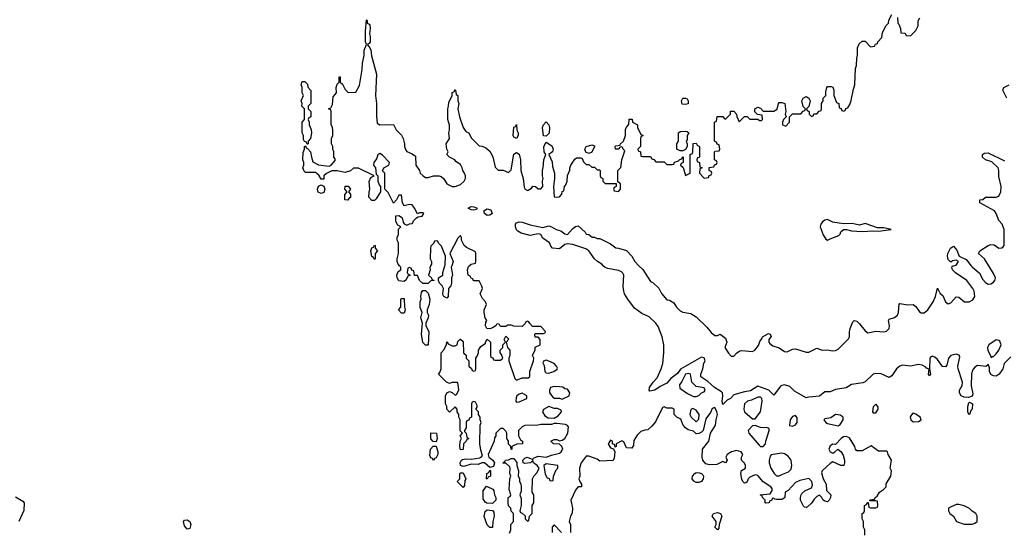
# Model space of a CAD drawing. Header units: inches. Extents: x 2601469 to 2753575, y 449403 to 582909.
# Tile 262 of 350: x 2667941 to 2675290, y 518011 to 521835. Entities that reach past the tile are written whole.
import ezdxf

# ---------------------------------------------------------------- set-up
doc = ezdxf.new("R2010")
doc.units = ezdxf.units.IN
doc.header["$MEASUREMENT"] = 0
for name, color, linetype in [('C6561', 7, 'Continuous'), ('C6571', 7, 'Continuous'), ('C6572', 7, 'Continuous')]:
    doc.layers.add(name, color=color, linetype=linetype)

msp = doc.modelspace()

# ---------------------------------------------------------------- linework, layer by layer
at = {"layer": 'C6561', "color": 4, "elevation": 8}
msp.add_lwpolyline([(2667910, 518274), (2667963.6, 518243.6), (2667974, 518230), (2667972.7, 518172.7), (2667934, 518090)], dxfattribs=at)
msp.add_lwpolyline([(2669190, 518034), (2669170, 518059), (2669164.5, 518090), (2669170, 518101), (2669190, 518104), (2669210.4, 518090.4), (2669219.1, 518070), (2669210, 518038)], close=True, dxfattribs=at)
at = {"layer": 'C6571', "color": 4}
for points, elevation in [([(2671008, 520000), (2671002, 519990), (2671004.7, 519970), (2670992, 519930), (2671014, 519910), (2671018, 519898), (2671034, 519890), (2671010, 519886), (2670990, 519868), (2670950, 519866), (2670926, 519890), (2670910, 519926), (2670887.3, 519927.3), (2670882, 519962), (2670867.3, 519967.3), (2670862, 519982), (2670850, 519986), (2670838, 519982), (2670834, 519950), (2670838, 519938), (2670852.7, 519932.7), (2670852.7, 519927.3), (2670838, 519922), (2670825.4, 519894.6), (2670810, 519882), (2670770, 519888), (2670759, 519910), (2670755.3, 519930), (2670764.7, 519955.3), (2670786, 519970), (2670786, 519990), (2670776, 520000)], 8), ([(2671596.4, 518003.6), (2671606, 518030), (2671606, 518070), (2671626, 518090), (2671626, 518150), (2671608.4, 518168.4), (2671606, 518190), (2671588.4, 518208.4), (2671586, 518230), (2671586, 518270), (2671602, 518278), (2671606, 518290), (2671595.3, 518330), (2671598, 518410), (2671606, 518430), (2671598, 518450), (2671602, 518490), (2671599, 518499), (2671570, 518526), (2671550, 518526), (2671546, 518530), (2671562, 518538), (2671566, 518550), (2671590, 518551.3), (2671610, 518562), (2671630, 518562), (2671651.6, 518531.6), (2671652, 518510), (2671664.7, 518470), (2671662, 518430), (2671671.1, 518411.1), (2671671.6, 518391.6), (2671682, 518370), (2671684.7, 518350), (2671683.6, 518316.4), (2671674, 518290), (2671683.6, 518263.6), (2671684.7, 518210), (2671674, 518170), (2671678, 518158), (2671690, 518154), (2671712.7, 518132.7), (2671714, 518110), (2671730, 518094), (2671742, 518098), (2671746, 518130), (2671766, 518150), (2671766, 518210), (2671778, 518230), (2671778, 518290), (2671766, 518310), (2671768, 518410), (2671778, 518430), (2671803.1, 518456.9), (2671818, 518490), (2671804, 518510), (2671775.3, 518530), (2671770, 518546), (2671754, 518530), (2671710, 518524), (2671698, 518530), (2671695.3, 518550), (2671710, 518564.7), (2671729.3, 518570.7), (2671770, 518554), (2671775.3, 518564.7), (2671810, 518579.1), (2671870, 518570.8), (2671910, 518586.8), (2671970, 518601), (2671982, 518610), (2671994, 518630), (2671988, 518650), (2671970, 518668), (2671926, 518670), (2671906, 518690), (2671930, 518702), (2671950, 518702), (2671970, 518692), (2671990, 518698), (2672010, 518711.3), (2672032.7, 518750), (2672036.4, 518796.4), (2672028.4, 518808.4), (2672014.6, 518814.6), (2671950, 518822), (2671930, 518822), (2671910, 518815.3), (2671830, 518815.3), (2671808.9, 518808.9), (2671710, 518808), (2671690, 518798), (2671664.7, 518770), (2671664.7, 518730), (2671679.6, 518699.6), (2671694, 518690), (2671694, 518670), (2671651.6, 518668.4), (2671623.6, 518656.4), (2671614, 518650), (2671614, 518630), (2671610, 518628), (2671606, 518650), (2671588.4, 518668.4), (2671588, 518690), (2671578, 518710), (2671578, 518750), (2671570, 518766), (2671550, 518786), (2671530, 518786), (2671494, 518750), (2671494, 518730), (2671483.6, 518716.4), (2671482, 518690), (2671438, 518590), (2671442, 518570), (2671472, 518550), (2671484.7, 518530), (2671478, 518502), (2671450, 518495.3), (2671410, 518528), (2671390, 518528), (2671363.6, 518516.4), (2671310, 518518), (2671263.1, 518503.1), (2671250, 518502), (2671230, 518508), (2671228, 518530), (2671238, 518550), (2671245.2, 518554.8), (2671270, 518558.8), (2671310, 518556), (2671374.6, 518565.4), (2671386, 518570), (2671395.3, 518584.7), (2671383.1, 518623.1), (2671375.3, 518670), (2671378, 518810), (2671386, 518830), (2671378, 518850), (2671378, 518870), (2671366, 518890), (2671366, 518910), (2671346, 518930), (2671356.4, 518943.6), (2671356.4, 518956.4), (2671342, 518982), (2671330, 518986), (2671318, 518982), (2671314, 518970), (2671314, 518870), (2671298, 518862), (2671292.7, 518847.3), (2671278, 518842), (2671274, 518830), (2671274, 518790), (2671262, 518770), (2671262, 518762), (2671274, 518750), (2671278, 518718), (2671294, 518710), (2671278, 518702), (2671274, 518690), (2671254, 518670), (2671251.1, 518628.9), (2671230, 518626), (2671226, 518650), (2671228, 518690), (2671238, 518710), (2671228, 518730), (2671246, 518750), (2671228.9, 518768.9), (2671228.7, 518850), (2671218, 518870), (2671218, 518890), (2671206, 518910), (2671206, 518930), (2671190, 518946), (2671150, 518906), (2671128, 518930), (2671128, 518950), (2671118, 518970), (2671118, 519030), (2671128, 519050), (2671150, 519062), (2671170, 519054), (2671190, 519034), (2671202, 519038), (2671218, 519070), (2671214.6, 519114.6), (2671208, 519128), (2671170, 519128.7), (2671150, 519122), (2671126, 519130), (2671066, 519190), (2671076.4, 519203.6), (2671086, 519230), (2671086, 519350), (2671110, 519374), (2671127.3, 519412.7), (2671130, 519432), (2671138, 519418), (2671170, 519402), (2671190, 519402), (2671206, 519410), (2671210, 519434), (2671228.4, 519451.6), (2671231.6, 519451.6), (2671250, 519434), (2671254, 519350), (2671272.7, 519332.7), (2671274, 519310), (2671294, 519290), (2671294, 519250), (2671312.7, 519232.7), (2671318, 519218), (2671330, 519214), (2671342, 519218), (2671346, 519230), (2671346, 519310), (2671356.4, 519323.6), (2671366, 519350), (2671366, 519370), (2671383.1, 519396.9), (2671418, 519422), (2671418, 519430), (2671430, 519451.3), (2671454, 519430), (2671454, 519330), (2671458, 519318), (2671472.7, 519312.7), (2671478, 519298), (2671490, 519294), (2671530, 519294), (2671546, 519310), (2671536.4, 519336.4), (2671526, 519350), (2671526, 519370), (2671546, 519390), (2671548, 519410), (2671566, 519430), (2671558, 519450), (2671570, 519474), (2671591, 519451), (2671572, 519430), (2671582, 519390), (2671598, 519370), (2671598, 519330), (2671591.3, 519310), (2671591.3, 519290), (2671636.9, 519156.9), (2671650, 519146), (2671690, 519162), (2671736.4, 519163.6), (2671748, 519172), (2671749, 519210), (2671775.3, 519290), (2671778, 519310), (2671768, 519330), (2671787.3, 519372.7), (2671788, 519392), (2671826, 519410), (2671826, 519450), (2671810, 519466), (2671787.3, 519467.3), (2671786, 519490), (2671790, 519494), (2671850, 519494), (2671862, 519498), (2671866, 519510), (2671830, 519546), (2671767.3, 519547.3), (2671747.3, 519567.3), (2671742, 519582), (2671730, 519586), (2671718, 519582), (2671712.7, 519567.3), (2671690, 519546), (2671630, 519548), (2671610, 519555.3), (2671584.7, 519555.3), (2671570, 519546), (2671530, 519546), (2671522, 519562), (2671510, 519566), (2671498, 519562), (2671494, 519550), (2671470, 519535.3), (2671450.7, 519529.3), (2671428.7, 519530), (2671417.2, 519550), (2671421.2, 519578.8), (2671428, 519590), (2671415.3, 519610), (2671408, 519650), (2671408, 519670), (2671426, 519710), (2671418, 519730), (2671394.6, 519754.6), (2671378, 519790), (2671395.3, 519830), (2671390, 519846), (2671370, 519886), (2671327.3, 519887.3), (2671322, 519902), (2671310, 519906), (2671302, 519922), (2671288, 519930), (2671284, 519970), (2671290, 519994), (2671296.7, 520000)], 8), ([(2671165.5, 520000), (2671162, 519990), (2671170.8, 519930), (2671164.7, 519910), (2671164.7, 519870), (2671158, 519850), (2671142, 519830), (2671138, 519770), (2671130, 519758), (2671106, 519770), (2671100.4, 519780.4), (2671098, 519790), (2671104, 519830), (2671095.3, 519850), (2671075.3, 519870), (2671066, 519890), (2671066, 519910), (2671098, 519930), (2671098, 519950), (2671113.9, 520000)], 8), ([(2675339.3, 519320.7), (2675288.7, 519271.3), (2675279.1, 519230), (2675250.4, 519189.6), (2675230, 519176), (2675210, 519177.2), (2675190, 519188.7), (2675179, 519210), (2675178, 519238), (2675170, 519266), (2675164.7, 519255.3), (2675151.3, 519248.7), (2675090, 519254.5), (2675070, 519242.7), (2675059.1, 519230), (2675050, 519214), (2675044.4, 519190), (2675043.4, 519103.4), (2675055.3, 519044.7), (2675050, 519026), (2675023.6, 519016.4), (2674990, 519019), (2674968.7, 519030), (2674956, 519050), (2674955.1, 519070), (2674974.3, 519105.7), (2674976.9, 519130), (2674945.1, 519230), (2674943.6, 519250), (2674956.6, 519316.6), (2674951.8, 519331.8), (2674930, 519340.9), (2674890, 519329.3), (2674873.4, 519310), (2674861.4, 519258.6), (2674850, 519244), (2674827.5, 519247.5), (2674790, 519299.3), (2674770, 519317), (2674750, 519325.2), (2674741.1, 519318.9), (2674734.8, 519310), (2674731.1, 519231.1), (2674738, 519190), (2674730, 519178), (2674724, 519190), (2674728, 519228), (2674710, 519234), (2674702.9, 519242.9), (2674676.9, 519256.9), (2674650, 519263.6), (2674590, 519251.3), (2674530, 519257.6), (2674510, 519249.5), (2674486, 519230), (2674450, 519179), (2674430, 519165.2), (2674370, 519192.6), (2674330, 519195.8), (2674310, 519191.6), (2674250, 519134), (2674234.6, 519125.4), (2674150, 519112.3), (2674110, 519089.7), (2674030, 519076.9), (2673990, 519058), (2673950, 519058.4), (2673910, 519026.6), (2673830, 519019.5), (2673810, 519012.7), (2673723.1, 519063.1), (2673690, 519097.3), (2673650, 519109.8), (2673630, 519107.1), (2673620.2, 519099.8), (2673570, 519034), (2673532.7, 519070), (2673450, 519102), (2673394.9, 519065.1), (2673350, 519058.9), (2673270, 519036), (2673246, 519010), (2673222.4, 518997.6), (2673190, 518965.2), (2673184.7, 518990), (2673189.7, 519030), (2673186.3, 519050), (2673179.8, 519059.8), (2673125.6, 519090), (2673076.8, 519136.8), (2673025.2, 519170), (2673023.6, 519190), (2673039.7, 519230), (2673047.3, 519272.7), (2673057.2, 519290), (2673050, 519313.2), (2673030, 519318), (2672873.4, 519226.6), (2672850, 519194.5), (2672800.9, 519159.1), (2672770, 519123.7), (2672722, 519098), (2672682, 519070), (2672644.7, 519064.7), (2672638, 519070), (2672642, 519090), (2672668, 519130), (2672698, 519162), (2672729.1, 519230.9), (2672741.2, 519270), (2672749.1, 519350.9), (2672749.2, 519410), (2672737.2, 519470), (2672706.3, 519546.3), (2672689, 519570), (2672638.6, 519618.6), (2672584.1, 519644.1), (2672530, 519684), (2672479, 519750), (2672455.3, 519790), (2672449.3, 519809.3), (2672444.8, 519844.8), (2672449.5, 519930), (2672443.3, 519943.3), (2672433.3, 519953.3), (2672410, 519964.2), (2672330, 519978.4), (2672310, 519986), (2672296.6, 520000)], 4), ([(2672562.5, 520000), (2672590.9, 519970.9), (2672650, 519882), (2672670, 519872), (2672710, 519832), (2672731.1, 519791.1), (2672770, 519744.7), (2672790, 519742), (2672823.6, 519723.6), (2672842, 519690), (2672870, 519662), (2672890, 519652), (2672950, 519642), (2672990, 519618), (2673070, 519541), (2673101.6, 519501.6), (2673130, 519478.8), (2673150, 519478.8), (2673170, 519487.7), (2673210, 519458), (2673219.3, 519430), (2673204, 519390), (2673230, 519346), (2673250, 519324.7), (2673270, 519324.7), (2673290, 519346), (2673316.5, 519363.5), (2673330, 519366.8), (2673410, 519360.7), (2673428.7, 519370), (2673454.8, 519405.2), (2673465.2, 519434.8), (2673482, 519458), (2673484, 519470), (2673530, 519493.4), (2673542, 519490), (2673550.6, 519470.6), (2673531.6, 519448.4), (2673531.3, 519430), (2673539.8, 519419.8), (2673562.5, 519402.5), (2673610, 519386.8), (2673650, 519360.7), (2673670, 519358), (2673710, 519376.4), (2673730, 519379.5), (2673810, 519355.5), (2673830, 519353.4), (2673890, 519384.7), (2673930, 519370.6), (2673967.2, 519372.8), (2674010, 519365.3), (2674030, 519366.7), (2674050, 519377.1), (2674126.3, 519453.7), (2674133.2, 519470), (2674133.6, 519506.4), (2674139, 519530), (2674158, 519582), (2674168, 519592), (2674190, 519584.7), (2674210, 519566.8), (2674250, 519514), (2674270, 519498), (2674329.6, 519510.4), (2674390, 519507), (2674410, 519510.6), (2674429.4, 519530), (2674431.9, 519551.9), (2674425.2, 519590), (2674430, 519602), (2674470, 519614), (2674493.2, 519630), (2674499.3, 519650), (2674505.6, 519714.4), (2674510, 519718), (2674570, 519707.3), (2674610, 519711), (2674630, 519696), (2674656.7, 519656.7), (2674668.9, 519648.9), (2674691.7, 519648.3), (2674718.4, 519670), (2674759, 519730), (2674775.1, 519770), (2674790, 519831.3), (2674810, 519792), (2674830, 519778), (2674850, 519731), (2674870, 519716.3), (2674890, 519723), (2674930, 519766.8), (2674950, 519764), (2674992, 519730), (2675028, 519730), (2675055.3, 519744.7), (2675069.2, 519770), (2675063.7, 519810), (2675055.1, 519830), (2675009.2, 519890), (2674926.2, 519946.2), (2674904, 519970), (2674898, 519990), (2674902, 519998), (2674910.4, 520000)], 4), ([(2675042.8, 520000), (2675050, 519991), (2675104.1, 519944.1), (2675130, 519896), (2675150, 519874), (2675170, 519862), (2675190, 519864), (2675210, 519876), (2675219.3, 519890), (2675222.7, 519910), (2675210, 519942), (2675173.5, 520000)], 4), ([(2674248, 517990), (2674248, 518030), (2674238, 518050), (2674238, 518090), (2674228, 518110), (2674228, 518150), (2674242, 518158), (2674246, 518170), (2674246, 518210), (2674262, 518218), (2674270, 518234), (2674274, 518234), (2674278, 518198), (2674290, 518194), (2674330, 518194), (2674342, 518198), (2674346, 518210), (2674342, 518242), (2674330, 518246), (2674286, 518246), (2674286, 518250), (2674290, 518254), (2674322, 518258), (2674326, 518270), (2674340.4, 518279.6), (2674358, 518310), (2674388, 518330), (2674408, 518350), (2674408.4, 518371.6), (2674442, 518430), (2674448, 518470), (2674438, 518490), (2674448.7, 518550), (2674422, 518590), (2674418, 518610), (2674410, 518615.3), (2674350, 518617.2), (2674295.3, 518655.3), (2674230, 518618), (2674190, 518618), (2674178, 518630), (2674175.3, 518650), (2674134.2, 518714.2), (2674110, 518726), (2674090, 518722.7), (2674071, 518710), (2674030, 518666), (2674010, 518668), (2673990, 518655.3), (2673981, 518630), (2673990, 518612), (2674010, 518602), (2674026, 518610), (2674048, 518632), (2674070, 518614), (2674086.4, 518586.4), (2674096, 518550), (2674098, 518530), (2674091.6, 518508.4), (2674070, 518508), (2674010, 518535.3), (2673990, 518524), (2673931, 518470), (2673925.8, 518454.2), (2673938.8, 518410), (2673961, 518370), (2673963.6, 518323.6), (2673994, 518290), (2673992, 518270), (2673982, 518250), (2673970, 518238), (2673950, 518242), (2673938, 518250), (2673928, 518270), (2673910, 518288), (2673890, 518278), (2673870, 518258), (2673850, 518228), (2673819.8, 518200.2), (2673810, 518195.3), (2673798, 518198), (2673790, 518206), (2673768.7, 518250), (2673768, 518270), (2673774, 518290), (2673779, 518301), (2673800.2, 518319.8), (2673850, 518342), (2673858, 518362), (2673854, 518390), (2673830, 518412.3), (2673762.5, 518397.5), (2673730, 518382), (2673676.9, 518323.1), (2673654, 518310), (2673652, 518270), (2673639.8, 518260.2), (2673630, 518255.3), (2673590, 518255.3), (2673578, 518258), (2673570, 518266), (2673558, 518262), (2673554, 518250), (2673538, 518242), (2673534, 518230), (2673510, 518228), (2673506, 518230), (2673506, 518250), (2673486, 518270), (2673482, 518282), (2673468, 518290), (2673542, 518298), (2673556.4, 518323.6), (2673556.4, 518336.4), (2673546, 518350), (2673490, 518388), (2673450, 518435.3), (2673430, 518439), (2673390, 518422), (2673378, 518410), (2673370, 518386), (2673359.6, 518380.4), (2673350, 518378), (2673338, 518390), (2673330, 518406), (2673322, 518450), (2673328.9, 518471.1), (2673358, 518490), (2673358, 518510), (2673350, 518526), (2673328.4, 518548.4), (2673328, 518570), (2673338, 518590), (2673326, 518610), (2673290, 518622), (2673254, 518610), (2673222, 518590), (2673212, 518570), (2673222, 518550), (2673210, 518528), (2673190, 518538), (2673143.4, 518516.6), (2673090, 518513), (2673061.3, 518521.3), (2673039, 518550), (2673035.3, 518570), (2673038, 518630), (2673085.2, 518690), (2673097, 518750), (2673134, 518810), (2673138, 518850), (2673149, 518890), (2673145.2, 518910), (2673130, 518942), (2673110, 518935.3), (2673096.7, 518903.3), (2673062.5, 518857.5), (2673042, 518770), (2673030, 518758), (2673010, 518748), (2672990, 518746), (2672970, 518766), (2672930, 518774), (2672909.3, 518789.3), (2672894, 518810), (2672875.3, 518855.3), (2672846, 518870), (2672826, 518890), (2672826, 518930), (2672810, 518938), (2672770, 518938), (2672750, 518946), (2672738, 518942), (2672685.4, 518834.6), (2672658, 518802), (2672630, 518775.3), (2672606.4, 518773.6), (2672576.9, 518763.1), (2672550, 518735.3), (2672525.5, 518694.5), (2672521, 518659), (2672510, 518638), (2672470, 518642), (2672450, 518686), (2672434, 518694), (2672394, 518670), (2672392, 518650), (2672386, 518646), (2672382, 518662), (2672366, 518670), (2672366, 518690), (2672350, 518698), (2672334, 518670), (2672350, 518642), (2672374, 518634), (2672382, 518610), (2672376.9, 518563.1), (2672370, 518546), (2672270, 518542), (2672250, 518555.3), (2672190, 518578), (2672170, 518578), (2672131, 518530), (2672118.8, 518490), (2672122, 518430), (2672114, 518410), (2672123.6, 518383.6), (2672134, 518370), (2672134, 518350), (2672110, 518348.7), (2672090.7, 518329.3), (2672054.8, 518250), (2672066.8, 518190), (2672065.4, 518154.6), (2672051, 518130), (2672042, 518090), (2672050.8, 518070), (2672051.3, 518010)], 8), ([(2671986, 518010), (2671930, 518066), (2671914, 518050), (2671914, 518010)], 8)]:
    msp.add_lwpolyline(points, dxfattribs=dict(at, elevation=elevation))
for points, elevation in [([(2670970, 519408), (2670950, 519426), (2670939, 519490), (2670948, 519570), (2670935.3, 519610), (2670946, 519650), (2670928.9, 519688.9), (2670928.7, 519730), (2670938, 519750), (2670935.3, 519770), (2670940.4, 519799.6), (2670950, 519814), (2670970, 519814), (2670990, 519794), (2671002, 519750), (2670998, 519710), (2670982, 519670), (2670982, 519650), (2670990.9, 519630.9), (2670990.7, 519610), (2670972, 519570), (2670972, 519550), (2670994.8, 519510), (2670990, 519408)], 8), ([(2670790, 519646), (2670768.7, 519670), (2670786, 519690), (2670786, 519750), (2670790, 519754), (2670810, 519754), (2670811.1, 519751.1), (2670812, 519690), (2670818, 519670), (2670810, 519646)], 8), ([(2675230, 519447.3), (2675173.4, 519410), (2675163.1, 519390), (2675167.3, 519367.3), (2675186.8, 519330), (2675190, 519314), (2675198, 519322), (2675210, 519322.8), (2675230, 519342), (2675250, 519370.7), (2675267.3, 519410), (2675256, 519436), (2675250, 519442)], 4), ([(2671870, 519295.3), (2671851.6, 519288.4), (2671845.4, 519274.6), (2671854.4, 519254.4), (2671860.7, 519210), (2671870, 519200.7), (2671890, 519199.1), (2671910, 519204.9), (2671928, 519210), (2671953.2, 519226.8), (2671954.6, 519234.6), (2671948, 519250), (2671928.9, 519268.9), (2671890, 519288.7)], 8), ([(2672936.2, 519196.2), (2672910, 519191.3), (2672883.8, 519136.2), (2672866, 519110), (2672866.8, 519086.8), (2672926.4, 519046.4), (2672970, 519024.7), (2672990, 519024.7), (2673010, 519032), (2673030, 519052), (2673050, 519058), (2673056, 519070), (2673050, 519088), (2672990, 519098), (2672958.7, 519130), (2672948.7, 519190)], 8), ([(2671690, 519048), (2671670, 519042), (2671652, 519030), (2671645.4, 519014.6), (2671644.7, 518990), (2671650, 518982), (2671670, 518984.7), (2671726, 519010), (2671726, 519030)], 8), ([(2671930, 519099), (2671902, 519090), (2671894, 519070), (2671894, 519050), (2671919.6, 519019.6), (2671931.6, 519011.6), (2671970, 519011.3), (2671990, 519004.7), (2672042, 519030), (2672048, 519050), (2672030, 519078), (2672010, 519082), (2671993.6, 519093.6), (2671970, 519097.2)], 8), ([(2673450, 519019.5), (2673402.4, 518997.6), (2673372, 518990), (2673350, 518968), (2673346.4, 518930), (2673350.8, 518910), (2673410, 518856), (2673430, 518856), (2673469.3, 518910), (2673482.7, 518990), (2673481.2, 519010), (2673470, 519019.3)], 8), ([(2674330, 518966), (2674310, 518946), (2674304.7, 518910), (2674310, 518902), (2674330, 518902), (2674348, 518930), (2674347.3, 518947.3)], 8), ([(2675030, 518889.2), (2675026, 518890), (2675018, 518910), (2675018, 518950), (2675024, 518976), (2675030, 518982), (2675052, 518970), (2675051, 518930), (2675041, 518919)], 4), ([(2671890, 518948), (2671850, 518926), (2671842, 518910), (2671859.6, 518879.6), (2671885.4, 518865.4), (2671930, 518862), (2671960.4, 518879.6), (2671986, 518910), (2671982, 518922), (2671954.6, 518934.6), (2671930, 518935.3)], 8), ([(2672965.4, 518934.6), (2672950, 518926), (2672942, 518890), (2672952, 518870), (2672990, 518834), (2673010, 518854), (2673012.7, 518890), (2672990, 518922)], 8), ([(2674610, 518899), (2674604, 518896), (2674587.7, 518872.3), (2674591.3, 518850), (2674610, 518836), (2674650, 518838), (2674668, 518850), (2674662, 518870), (2674630, 518893.2)], 8), ([(2673730, 518882), (2673710, 518874), (2673691, 518850), (2673687.1, 518807.1), (2673710, 518802.8), (2673730, 518811.3), (2673744, 518830), (2673744, 518864)], 8), ([(2674030, 518888.7), (2673994.4, 518865.6), (2673950, 518858), (2673942, 518850), (2673958, 518830), (2673970, 518822.8), (2674050, 518804.7), (2674064.7, 518815.3), (2674088, 518850), (2674088, 518870), (2674064.7, 518884.7)], 8), ([(2671050, 518686), (2671027.3, 518687.3), (2671008.4, 518708.4), (2671010, 518752), (2671052, 518750), (2671058, 518710)], 8), ([(2673430, 518806.6), (2673410, 518805.2), (2673378.8, 518770), (2673384, 518750), (2673459.8, 518659.8), (2673470, 518651.3), (2673490, 518652), (2673508, 518670), (2673508.7, 518690), (2673538, 518778), (2673528.7, 518788.7), (2673512.9, 518792.9), (2673490, 518789.3), (2673470, 518791.8)], 8), ([(2671030, 518548), (2671022, 518562), (2671010, 518566), (2671003.1, 518583.1), (2671008, 518630), (2671027.3, 518652.7), (2671050, 518654), (2671062, 518610), (2671062, 518590), (2671050, 518566), (2671038, 518562)], 8), ([(2673630, 518601.2), (2673550, 518588.7), (2673542, 518578), (2673534, 518550), (2673534, 518530), (2673546.8, 518490), (2673571.3, 518450), (2673590, 518431.3), (2673610, 518432), (2673630, 518442), (2673678, 518462), (2673698, 518482), (2673704, 518510), (2673699, 518550), (2673677.5, 518577.5), (2673650, 518597.2)], 8), ([(2671250, 518346), (2671206, 518390), (2671226, 518410), (2671226, 518450), (2671230, 518454), (2671250, 518454), (2671272, 518410), (2671263.6, 518396.4), (2671259.6, 518360.4)], 8), ([(2671430, 518406), (2671426, 518410), (2671428, 518450), (2671442, 518458), (2671450, 518474), (2671454, 518470), (2671454, 518430), (2671438, 518422)], 8), ([(2671870, 518522), (2671852, 518510), (2671863.6, 518443.6), (2671878, 518418), (2671892.7, 518412.7), (2671898, 518398), (2671910, 518394), (2671922, 518398), (2671926, 518430), (2671944, 518476), (2671958, 518490), (2671958, 518510)], 8), ([(2672990, 518382.7), (2672972.3, 518392.3), (2672961.2, 518410), (2672962.7, 518430), (2672979, 518450), (2672990, 518456.3), (2673014.9, 518454.9), (2673030.5, 518450.5), (2673039.9, 518439.9), (2673044.9, 518430), (2673042, 518410), (2673030, 518389), (2673010, 518382.7)], 8), ([(2671470, 518226), (2671428.4, 518228.4), (2671415.3, 518235.3), (2671400.4, 518260.4), (2671400.4, 518319.6), (2671426, 518354), (2671472.7, 518332.7), (2671479.6, 518319.6), (2671484.7, 518290), (2671494, 518270), (2671494, 518250)], 8), ([(2671450, 518046), (2671430, 518066), (2671408.4, 518128.4), (2671415.3, 518164.7), (2671430, 518178), (2671470, 518174), (2671479.8, 518159.8), (2671481, 518130), (2671472, 518090), (2671470, 518046)], 8), ([(2673150, 518028), (2673128.7, 518050), (2673138, 518070), (2673138, 518090), (2673108.7, 518130), (2673118, 518150), (2673150, 518158.8), (2673170.7, 518150.7), (2673181, 518130), (2673162, 518070), (2673159.6, 518040.4)], 8), ([(2674950, 518218), (2674930, 518218), (2674874, 518190), (2674872, 518170), (2674882, 518150), (2674911.1, 518131.1), (2674934, 518090), (2674990, 518072), (2675050, 518071.3), (2675070, 518078), (2675088, 518090), (2675088, 518130), (2675078, 518150), (2675050, 518168.7), (2675030, 518188.7), (2674990, 518208.7)], 8)]:
    msp.add_lwpolyline(points, close=True, dxfattribs=dict(at, elevation=elevation))
at = {"layer": 'C6572', "color": 4}
for points, elevation in [([(2670776, 520000), (2670766, 520010), (2670758, 520030), (2670758, 520050), (2670768, 520090), (2670768, 520170), (2670758, 520190), (2670758, 520210), (2670767.3, 520232.7), (2670768.4, 520271.6), (2670786, 520290), (2670763.1, 520303.1), (2670748.4, 520328.4), (2670748.4, 520371.6), (2670770, 520374), (2670790, 520362), (2670796, 520356), (2670803.6, 520323.6), (2670811.6, 520311.6), (2670830, 520302), (2670850, 520312), (2670870, 520314), (2670883.1, 520336.9), (2670903.1, 520356.9), (2670915.3, 520364.7), (2670946, 520370), (2670958, 520390), (2670950, 520395.3), (2670926, 520394), (2670910, 520386), (2670888.7, 520430), (2670870, 520454), (2670850, 520455.3), (2670810, 520446), (2670798, 520470), (2670790, 520526), (2670770, 520526), (2670754, 520490), (2670730, 520466), (2670690, 520546), (2670666, 520570), (2670666, 520690), (2670648, 520708), (2670658, 520730), (2670695.3, 520750), (2670701.2, 520770), (2670650, 520823.7), (2670630, 520837.2), (2670614, 520826), (2670604.1, 520795.9), (2670584.7, 520770), (2670581, 520750), (2670596, 520730), (2670602, 520682), (2670614, 520670), (2670614, 520630), (2670623.6, 520603.6), (2670634, 520590), (2670634, 520550), (2670602, 520498), (2670590, 520486), (2670570, 520486), (2670548, 520510), (2670548.4, 520548.4), (2670555.3, 520570), (2670548.9, 520628.9), (2670561.2, 520658.8), (2670586, 520670), (2670470, 520728), (2670431.6, 520728.4), (2670410, 520708.7), (2670370, 520695.3), (2670310, 520708.7), (2670270, 520708), (2670230, 520688), (2670212, 520670), (2670210, 520646), (2670190, 520646), (2670174.6, 520674.6), (2670150, 520695.3), (2670075.3, 520695.3), (2670064.7, 520704.7), (2670054, 520730), (2670062, 520750), (2670062, 520770), (2670055.3, 520790), (2670056.4, 520843.6), (2670066, 520870), (2670066, 520890), (2670074, 520894), (2670078, 520878), (2670090, 520874), (2670112, 520850), (2670118, 520810), (2670130, 520774), (2670170, 520752), (2670250, 520742), (2670266, 520750), (2670296.4, 520783.6), (2670296.4, 520796.4), (2670286, 520810), (2670286, 520850), (2670278, 520870), (2670278, 520890), (2670268, 520910), (2670268, 520950), (2670278, 520970), (2670278, 521010), (2670274.6, 521034.6), (2670266, 521050), (2670266, 521150), (2670262, 521162), (2670246, 521170), (2670262, 521178), (2670276.4, 521203.6), (2670280.4, 521259.6), (2670306, 521290), (2670302, 521330), (2670310, 521354), (2670326, 521370), (2670326, 521410), (2670334, 521410), (2670334, 521370), (2670350, 521354), (2670370, 521314), (2670392.7, 521292.7), (2670450, 521294), (2670476.4, 521343.6), (2670496.5, 521463.5), (2670499, 521510), (2670512.9, 521567.1), (2670513.2, 521606.8), (2670528.7, 521650), (2670521.2, 521670), (2670521.2, 521750), (2670530, 521834), (2670534, 521830), (2670534, 521810), (2670550, 521802), (2670553.7, 521793.7), (2670556, 521770), (2670551, 521730), (2670556, 521710), (2670556, 521670), (2670550, 521658), (2670534, 521650), (2670550, 521634), (2670561, 521610), (2670566.4, 521566.4), (2670602.8, 521430), (2670596.3, 521270), (2670604.9, 521210), (2670603.4, 521116.6), (2670610, 521062), (2670630, 521052), (2670730, 521054), (2670750, 521014), (2670790, 520974), (2670802, 520950), (2670812, 520910), (2670812, 520890), (2670822, 520862), (2670830, 520852), (2670870, 520834), (2670896, 520816), (2670898, 520750), (2670926, 520710), (2670931.1, 520691.1), (2670952, 520670), (2670970, 520658), (2670990, 520658), (2671030, 520671), (2671071, 520671), (2671086.4, 520666.4), (2671107.1, 520647.1), (2671130, 520611.3), (2671170, 520591.3), (2671191.6, 520591.6), (2671230, 520604.7), (2671258, 520630), (2671268.7, 520650), (2671268.7, 520670), (2671262, 520690), (2671248.7, 520710), (2671244, 520730), (2671230, 520755.3), (2671197.2, 520777.2), (2671188, 520790), (2671149.1, 520809.1), (2671129, 520830), (2671138, 520850), (2671129.1, 520869.1), (2671125.2, 520910), (2671148.7, 520950), (2671144, 520990), (2671148.9, 521011.1), (2671148.9, 521048.9), (2671135.3, 521090), (2671135.3, 521170), (2671142, 521190), (2671143.1, 521216.9), (2671168, 521270), (2671168.4, 521291.6), (2671182, 521298), (2671190, 521314), (2671194, 521310), (2671198, 521278), (2671212, 521270), (2671212, 521230), (2671218, 521210), (2671212, 521170), (2671224.7, 521110), (2671252, 521030), (2671270, 521002), (2671292, 520990), (2671310, 520954), (2671370, 520894), (2671391.6, 520891.6), (2671419.6, 520879.6), (2671450, 520854), (2671471.1, 520811.1), (2671490, 520734), (2671512.7, 520712.7), (2671550, 520712), (2671590, 520694), (2671610, 520714), (2671630, 520832), (2671650, 520844.7), (2671670, 520832), (2671678.8, 520790), (2671681, 520710), (2671698, 520650), (2671706.4, 520586.4), (2671714, 520570), (2671730, 520562), (2671736.4, 520563.6), (2671762, 520578), (2671770, 520594), (2671791.6, 520591.6), (2671810, 520574), (2671830, 520574), (2671846, 520590), (2671842, 520630), (2671848, 520650), (2671842, 520670), (2671842, 520710), (2671848.4, 520731.6), (2671853.2, 520790), (2671868.7, 520830), (2671856, 520850), (2671852.7, 520890), (2671870, 520922), (2671913.5, 520893.5), (2671922, 520870), (2671918.8, 520850), (2671891.3, 520830), (2671915.9, 520775.9), (2671918.8, 520738.8), (2671932, 520690), (2671932, 520650), (2671924, 520590), (2671930, 520514), (2671950, 520512), (2671970, 520514), (2671987.3, 520532.7), (2671990, 520554), (2672002, 520558), (2672006, 520590), (2672016.4, 520603.6), (2672026, 520630), (2672028.4, 520671.6), (2672047.3, 520712.7), (2672047.3, 520727.3), (2672055.3, 520750), (2672084.7, 520795.3), (2672096.4, 520803.6), (2672130, 520804.7), (2672139.8, 520799.8), (2672150, 520774), (2672170, 520754), (2672190, 520754), (2672210, 520734), (2672230, 520734), (2672250, 520714), (2672270, 520714), (2672274, 520710), (2672274, 520670), (2672278, 520658), (2672294, 520650), (2672294, 520630), (2672310, 520614), (2672394, 520614), (2672394, 520590), (2672378, 520582), (2672374, 520570), (2672378, 520558), (2672410, 520554), (2672426, 520570), (2672426, 520610), (2672406, 520626), (2672406, 520710), (2672427.3, 520732.7), (2672435.3, 520790), (2672458, 520858), (2672446, 520870), (2672442, 520882), (2672430, 520886), (2672418, 520882), (2672411.6, 520868.4), (2672388.4, 520868.4), (2672386, 520890), (2672390, 520894), (2672422, 520898), (2672426, 520910), (2672448, 520930), (2672462, 520970), (2672463.1, 521016.9), (2672470, 521034), (2672487.3, 521052.7), (2672490, 521094), (2672512.7, 521092.7), (2672514, 521070), (2672551.1, 521051.1), (2672552, 521030), (2672578, 520978), (2672594, 520970), (2672578, 520962), (2672574, 520950), (2672574, 520890), (2672554, 520870), (2672558, 520858), (2672574, 520850), (2672578, 520818), (2672590, 520814), (2672650, 520814), (2672658, 520798), (2672672.7, 520792.7), (2672690, 520774), (2672750, 520774), (2672770, 520754), (2672810, 520754), (2672822, 520758), (2672827.3, 520772.7), (2672858, 520782), (2672867.3, 520792.7), (2672882, 520798), (2672890, 520814), (2672894, 520810), (2672894, 520770), (2672878, 520762), (2672874, 520750), (2672891.6, 520731.6), (2672910, 520674), (2672946, 520690), (2672946, 520830), (2672962, 520838), (2672966, 520850), (2672967.3, 520912.7), (2672990, 520914), (2672998, 520898), (2673014, 520890), (2673014, 520810), (2672998, 520802), (2672994, 520790), (2672998, 520778), (2673014, 520770), (2673018, 520738), (2673034, 520730), (2673018, 520722), (2673014, 520690), (2673050, 520654), (2673082, 520658), (2673087.3, 520672.7), (2673102, 520678), (2673106, 520690), (2673102, 520702), (2673086, 520710), (2673087.3, 520732.7), (2673122, 520738), (2673127.3, 520752.7), (2673142, 520758), (2673146, 520770), (2673142, 520782), (2673126, 520790), (2673126, 520850), (2673130, 520854), (2673162, 520858), (2673166, 520870), (2673162, 520902), (2673147.3, 520907.3), (2673142, 520922), (2673126, 520930), (2673126, 521070), (2673142, 521078), (2673147.3, 521112.7), (2673190, 521114), (2673198, 521098), (2673210, 521094), (2673246, 521130), (2673247.3, 521152.7), (2673270, 521154), (2673291.6, 521131.6), (2673292.7, 521112.7), (2673310, 521074), (2673350, 521114), (2673370, 521114), (2673390, 521094), (2673450, 521094), (2673463.6, 521083.6), (2673478, 521082), (2673486, 521090), (2673482, 521122), (2673447.3, 521127.3), (2673428.4, 521148.4), (2673428.9, 521171.1), (2673450, 521182), (2673470, 521174), (2673490, 521154), (2673570, 521152), (2673593.2, 521166.8), (2673604, 521210), (2673610, 521218), (2673630, 521218), (2673650.8, 521210), (2673658, 521150), (2673654, 521130), (2673662, 521110), (2673642, 521090), (2673634, 521070), (2673634, 521050), (2673658, 521042), (2673686, 521070), (2673686, 521110), (2673710, 521134), (2673770, 521134), (2673787.3, 521152.7), (2673802, 521158), (2673806, 521170), (2673788, 521188), (2673779, 521230), (2673789.3, 521250.7), (2673810, 521262), (2673831, 521251), (2673841, 521230), (2673831.6, 521188.4), (2673814, 521170), (2673818, 521158), (2673834, 521150), (2673834, 521130), (2673850, 521114), (2673862, 521118), (2673867.3, 521132.7), (2673890, 521134), (2673907.3, 521152.7), (2673922, 521158), (2673926, 521170), (2673926, 521210), (2673938, 521230), (2673938, 521250), (2673958, 521270), (2673956.4, 521296.4), (2673964, 521330), (2673970, 521338), (2673996.9, 521336.9), (2674010.9, 521330.9), (2674018, 521310), (2674018, 521270), (2674038, 521218), (2674054, 521210), (2674058, 521178), (2674072.7, 521172.7), (2674078, 521158), (2674090, 521154), (2674102, 521158), (2674107.3, 521172.7), (2674122, 521178), (2674136.4, 521203.6), (2674147.3, 521232.7), (2674163.1, 521316.9), (2674175.3, 521350), (2674178, 521470), (2674187.3, 521492.7), (2674188.4, 521548.4), (2674194, 521570), (2674193.6, 521626.4), (2674205.6, 521654.4), (2674230, 521674), (2674250, 521674), (2674290, 521634), (2674322, 521638), (2674327.3, 521652.7), (2674342, 521658), (2674346, 521670), (2674376.4, 521703.6), (2674380.4, 521739.6), (2674408.4, 521791.6), (2674426, 521810), (2674428.4, 521831.6), (2674450, 521874)], 8), ([(2674491.6, 521851.6), (2674494, 521810), (2674502, 521802), (2674514, 521770), (2674518, 521738), (2674550, 521734), (2674558, 521718), (2674590, 521714), (2674630, 521754), (2674646, 521790), (2674647.3, 521827.3), (2674658, 521850)], 8), ([(2675309.1, 521249.1), (2675278, 521310), (2675286, 521330), (2675326, 521350)], 4), ([(2675173.5, 520000), (2675142, 520050), (2675098, 520090), (2675106, 520110), (2675168, 520150), (2675190, 520158.8), (2675214.4, 520154.4), (2675250, 520131.3), (2675270, 520132), (2675280.4, 520139.6), (2675288.9, 520151.1), (2675289.3, 520270), (2675274, 520310), (2675250, 520338), (2675229.2, 520389.2), (2675215.3, 520410), (2675108, 520470), (2675108, 520490), (2675130, 520494), (2675150, 520512), (2675230, 520511), (2675250, 520518), (2675262.7, 520550), (2675266, 520590), (2675250, 520666), (2675249.3, 520709.3), (2675244, 520730), (2675195.5, 520775.5), (2675148.7, 520790), (2675126, 520810), (2675126, 520830), (2675141.2, 520838.8), (2675170, 520842.8), (2675290, 520782)], 4), ([(2672296.6, 520000), (2672287, 520010), (2672253.6, 520030), (2672231.5, 520050), (2672190, 520109.5), (2672165.6, 520125.6), (2672070, 520158), (2672030, 520164), (2672010, 520158), (2671970, 520124.5), (2671918, 520130), (2671905.6, 520145.6), (2671895.3, 520170), (2671845.1, 520205.1), (2671830, 520233.2), (2671810, 520238), (2671750, 520224), (2671683.7, 520243.7), (2671658.5, 520258.5), (2671648.5, 520268.5), (2671640.5, 520290), (2671642, 520310), (2671650, 520320.7), (2671670, 520326.7), (2671690, 520324.6), (2671750, 520305.7), (2671844.5, 520284.5), (2671890, 520297.3), (2671910, 520290.8), (2671944.7, 520270), (2671978.8, 520258.8), (2672010, 520238), (2672030, 520232), (2672070, 520278), (2672090, 520292), (2672110, 520298), (2672162, 520250), (2672170, 520234), (2672190, 520232), (2672212.7, 520212.7), (2672231.6, 520211.6), (2672250, 520202), (2672270, 520202), (2672350, 520162), (2672390, 520132), (2672411.1, 520131.1), (2672470, 520112), (2672510.9, 520070.9), (2672531.6, 520031.6), (2672562.5, 520000)], 4), ([(2671296.7, 520000), (2671310, 520012), (2671342, 520018), (2671346, 520030), (2671346, 520090), (2671342, 520102), (2671274.6, 520134.6), (2671258, 520150), (2671238, 520190), (2671238, 520210), (2671230, 520226), (2671210, 520206), (2671152, 520090), (2671176, 520030), (2671165.5, 520000)], 8), ([(2671113.9, 520000), (2671115.3, 520004.7), (2671118, 520070), (2671090, 520146), (2671067.3, 520167.3), (2671062, 520182), (2671050, 520186), (2671038, 520182), (2671032.7, 520167.3), (2671010, 520146), (2671006, 520130), (2671004.7, 520050), (2671014, 520030), (2671014, 520010), (2671008, 520000)], 8), ([(2674910.4, 520000), (2674930, 520004.7), (2674948, 520030), (2674930, 520042), (2674903.6, 520036.4), (2674890, 520026), (2674870, 520046), (2674865.2, 520070), (2674869.2, 520090), (2674889.1, 520130.9), (2674910, 520144.7), (2674936.3, 520116.3), (2674951.6, 520071.6), (2675006, 520046), (2675042.8, 520000)], 4)]:
    msp.add_lwpolyline(points, dxfattribs=dict(at, elevation=elevation))
for points, elevation in [([(2670086, 520906), (2670082, 520922), (2670067.3, 520927.3), (2670060.4, 520940.4), (2670058, 520970), (2670048, 520990), (2670048, 521070), (2670066, 521090), (2670066, 521170), (2670046, 521190), (2670048, 521210), (2670042, 521230), (2670058, 521270), (2670048, 521290), (2670048, 521330), (2670042, 521350), (2670050, 521374), (2670070, 521374), (2670090, 521354), (2670092.7, 521332.7), (2670112.7, 521307.3), (2670114, 521210), (2670094, 521190), (2670094, 521170), (2670114, 521150), (2670114, 521110), (2670098, 521102), (2670094, 521090), (2670102, 521070), (2670102, 521050), (2670116.9, 521016.9), (2670118, 520990), (2670111.6, 520948.4), (2670094, 520930), (2670094, 520910), (2670090, 520906)], 8), ([(2672910, 521202), (2672885.2, 521205.2), (2672881.2, 521230), (2672889.3, 521250.7), (2672911, 521251), (2672923.6, 521243.6), (2672931, 521231), (2672930, 521208)], 8), ([(2671650, 520948), (2671630, 520958), (2671625.2, 520970), (2671630, 521034), (2671642, 521038), (2671650, 521054), (2671652, 521010), (2671662, 520990), (2671662, 520970)], 8), ([(2671870, 520966), (2671849.4, 520969.4), (2671843.7, 521030), (2671850, 521052), (2671870, 521072), (2671890, 521052), (2671895.5, 521030), (2671892.5, 520987.5)], 8), ([(2672870, 520858), (2672846, 520870), (2672846, 520910), (2672858, 520930), (2672858, 520990), (2672870, 521002), (2672910, 521004.7), (2672922, 521002), (2672934, 520990), (2672922, 520970), (2672922, 520938), (2672914, 520930), (2672922, 520910), (2672922, 520890), (2672910, 520866), (2672890, 520858)], 8), ([(2672190, 520838), (2672167.3, 520847.3), (2672158, 520870), (2672168, 520890), (2672210, 520902), (2672230, 520894), (2672231.6, 520888.4), (2672210, 520846)], 8), ([(2670190, 520538), (2670169, 520549), (2670164, 520570), (2670170, 520592), (2670190, 520602), (2670210, 520594), (2670218, 520570), (2670210, 520546)], 8), ([(2670390, 520488), (2670368, 520490), (2670368.9, 520531.1), (2670386, 520550), (2670368, 520570), (2670370, 520594), (2670392.7, 520592.7), (2670411.1, 520571.1), (2670394, 520550), (2670410, 520534), (2670411.1, 520508.9), (2670398, 520502)], 8), ([(2671330, 520413.2), (2671310, 520416), (2671289, 520430), (2671310, 520442), (2671330, 520439.3), (2671356, 520430), (2671350, 520418)], 4), ([(2671430, 520375.1), (2671410, 520389.5), (2671404, 520410), (2671430, 520423.8), (2671456.5, 520416.5), (2671466.8, 520390), (2671450, 520376)], 4), ([(2673970, 520345.2), (2673950, 520339), (2673933.4, 520326.6), (2673921, 520310), (2673916, 520290), (2673937.3, 520230), (2673958.8, 520198.8), (2673970, 520191), (2673990, 520201), (2674054, 520226), (2674064.7, 520235.3), (2674070, 520251.3), (2674090, 520270.8), (2674110.7, 520270.7), (2674150, 520261), (2674230, 520256), (2674310, 520261), (2674350, 520258), (2674446, 520270), (2674390, 520282), (2674343.1, 520283.1), (2674250, 520314), (2674210, 520302), (2674154.8, 520314.8), (2674090, 520313.2), (2674010, 520323.6)], 8), ([(2670590, 520046), (2670582, 520062), (2670568.4, 520068.4), (2670562, 520110), (2670570, 520134), (2670582, 520138), (2670590, 520152), (2670594, 520150), (2670594, 520130), (2670611, 520110), (2670594, 520090), (2670594, 520050)], 8)]:
    msp.add_lwpolyline(points, close=True, dxfattribs=dict(at, elevation=elevation))

doc.saveas('drawing.dxf')
